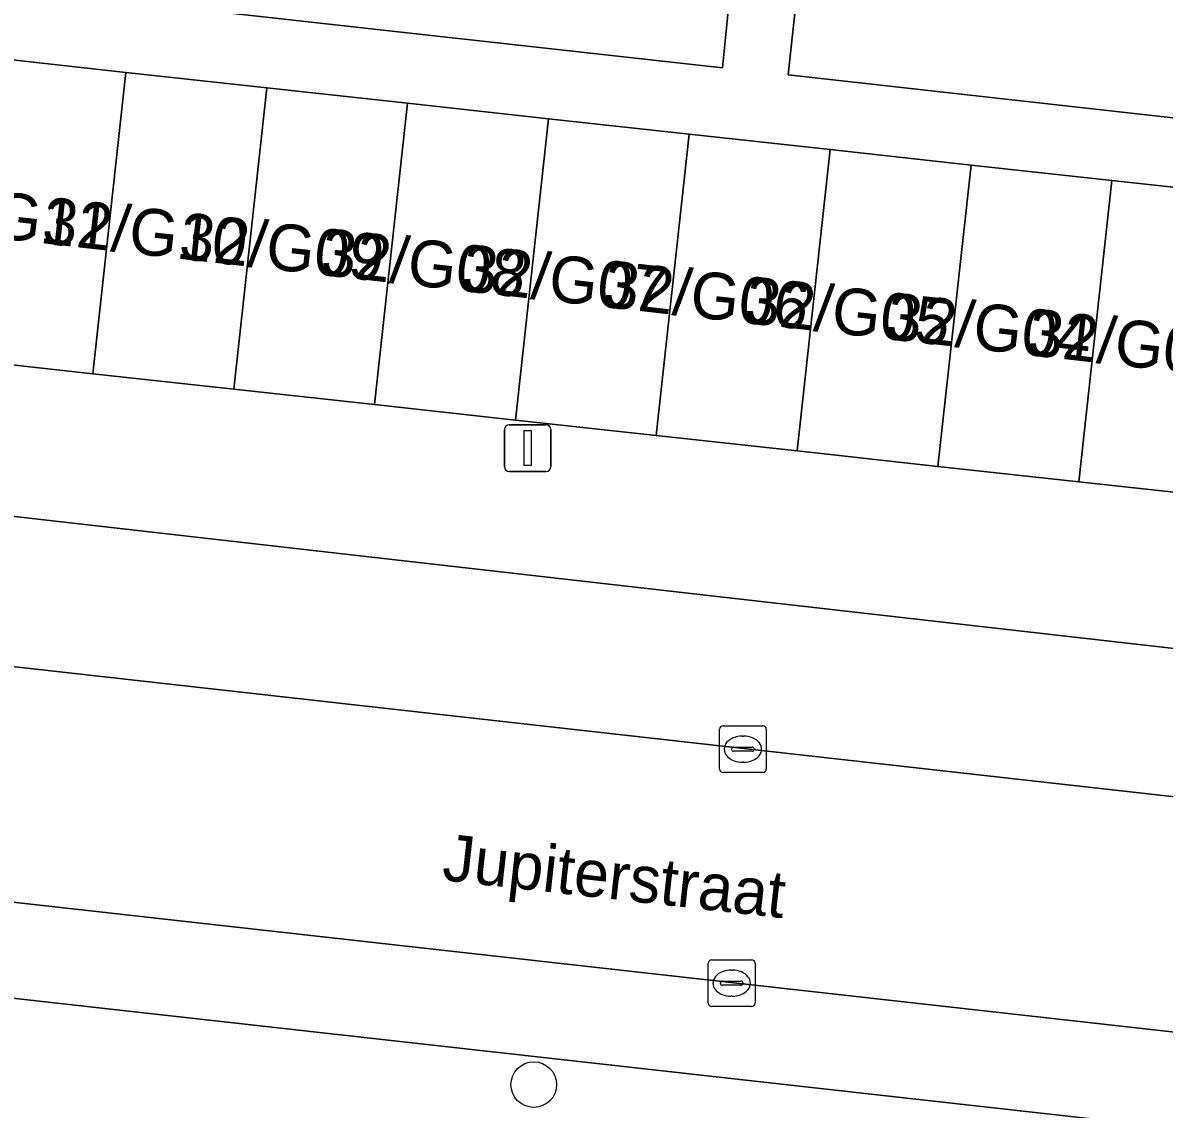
# Model space of a CAD drawing. Extents: x 161928 to 163071, y 386474 to 387428.
# Drawn here: x 162080.47 to 162104.91, y 386644.64 to 386667.9 of the extents above; entities that cross this region are included whole.
import ezdxf

# ---------------------------------------------------------------- set-up
doc = ezdxf.new("R2010")
doc.units = 0
for name, color, linetype in [('IMGEO_Boom', 7, 'Continuous'), ('IMGEO_Erf', 7, 'Continuous'), ('IMGEO_Kolk', 7, 'Continuous'), ('IMGEO_Lichtmast', 7, 'Continuous'), ('IMGEO_Openbare_ruimte_label', 7, 'Continuous'), ('IMGEO_Pand', 7, 'Continuous'), ('IMGEO_Pand_nummerreeks', 7, 'Continuous'), ('IMGEO_Parkeervlak_open', 7, 'Continuous'), ('IMGEO_Rijbaan_lokaal_open', 7, 'Continuous'), ('IMGEO_Voetpad_open', 7, 'Continuous')]:
    doc.layers.add(name, color=color, linetype=linetype)

msp = doc.modelspace()

# ---------------------------------------------------------------- linework, layer by layer
at = {"layer": 'IMGEO_Boom'}
msp.add_circle((162091.411, 386645.165), 0.489, dxfattribs=at)
at = {"layer": 'IMGEO_Erf'}
for points in [[(162102.186, 386715.002), (162101.941, 386712.722), (162104.756, 386712.42), (162104.345, 386708.59), (162103.908, 386704.52), (162101.093, 386704.822), (162100.597, 386700.674), (162103.412, 386700.372), (162103.007, 386696.597), (162102.57, 386692.527), (162099.755, 386692.829), (162099.344, 386689.462), (162102.159, 386689.16), (162101.67, 386684.605), (162101.233, 386680.535), (162098.418, 386680.837), (162098.007, 386677.469), (162100.822, 386677.167), (162100.333, 386672.612), (162099.896, 386668.542), (162097.081, 386668.844), (162096.86, 386666.786), (162108.168, 386665.527)], [(162084.265, 386668.177), (162095.453, 386666.94), (162095.652, 386668.942)]]:
    msp.add_lwpolyline(points, dxfattribs=at)
at = {"layer": 'IMGEO_Kolk'}
for p, q in [((162095.389, 386651.923), (162095.389, 386652.775)), ((162095.464, 386652.849), (162096.316, 386652.849)), ((162096.39, 386652.775), (162096.39, 386651.923)), ((162095.877, 386652.629), (162095.902, 386652.629)), ((162095.648, 386652.343), (162095.648, 386652.355)), ((162096.086, 386652.306), (162095.688, 386652.306)), ((162095.691, 386652.392), (162096.089, 386652.392)), ((162096.132, 386652.355), (162096.132, 386652.343)), ((162095.9, 386652.069), (162095.875, 386652.069)), ((162096.316, 386651.849), (162095.464, 386651.849)), ((162095.148, 386646.912), (162095.148, 386647.764)), ((162095.223, 386647.838), (162096.075, 386647.838)), ((162096.149, 386647.764), (162096.149, 386646.912)), ((162095.636, 386647.618), (162095.661, 386647.618)), ((162095.407, 386647.332), (162095.407, 386647.344)), ((162095.845, 386647.295), (162095.447, 386647.295)), ((162095.45, 386647.381), (162095.848, 386647.381)), ((162095.891, 386647.344), (162095.891, 386647.332)), ((162095.659, 386647.058), (162095.634, 386647.058)), ((162096.075, 386646.838), (162095.223, 386646.838))]:
    msp.add_line(p, q, dxfattribs=at)
for points in [[(162095.389, 386651.923), (162095.389, 386652.775)], [(162095.464, 386652.849), (162096.316, 386652.849)], [(162096.39, 386652.775), (162096.39, 386651.923)], [(162096.316, 386651.849), (162095.464, 386651.849)], [(162095.148, 386646.912), (162095.148, 386647.764)], [(162095.223, 386647.838), (162096.075, 386647.838)], [(162096.149, 386647.764), (162096.149, 386646.912)], [(162096.075, 386646.838), (162095.223, 386646.838)]]:
    msp.add_lwpolyline(points, dxfattribs=at)
for centre, radius, start, end in [((162095.466, 386652.773), 0.0765, 91.552, 178.448), ((162095.466, 386652.773), 0.0765, 91.552, 178.448), ((162096.314, 386652.773), 0.0765, 1.552, 88.448), ((162096.314, 386652.773), 0.0765, 1.552, 88.448), ((162095.688, 386652.352), 0.0403, 85.8775, 175.7526), ((162095.685, 386652.342), 0.0366, 178.938, 274.7102), ((162096.089, 386652.349), 0.043, 264.8664, 352.4533), ((162096.093, 386652.354), 0.0386, 1.7309, 96.639), ((162095.466, 386651.925), 0.0765, 181.552, 268.448), ((162095.466, 386651.925), 0.0765, 181.552, 268.448), ((162096.314, 386651.925), 0.0765, 271.552, 358.448), ((162096.314, 386651.925), 0.0765, 271.552, 358.448), ((162095.225, 386647.762), 0.0765, 91.552, 178.448), ((162095.225, 386647.762), 0.0765, 91.552, 178.448), ((162096.073, 386647.762), 0.0765, 1.552, 88.448), ((162096.073, 386647.762), 0.0765, 1.552, 88.448), ((162095.447, 386647.341), 0.0403, 85.8775, 175.7526), ((162095.444, 386647.331), 0.0366, 178.938, 274.7102), ((162095.848, 386647.338), 0.043, 264.8664, 352.4533), ((162095.852, 386647.343), 0.0386, 1.7309, 96.639), ((162095.225, 386646.914), 0.0765, 181.552, 268.448), ((162095.225, 386646.914), 0.0765, 181.552, 268.448), ((162096.073, 386646.914), 0.0765, 271.552, 358.448), ((162096.073, 386646.914), 0.0765, 271.552, 358.448)]:
    msp.add_arc(centre, radius, start, end, dxfattribs=at)
for centre, major_axis, ratio, start_param, end_param in [((162095.876, 386652.349), (-0.387, 0.002), 0.722429, 4.712389, 7.853982), ((162095.901, 386652.349), (-0.39, 0.002), 0.717154, 1.570796, 4.712389), ((162095.635, 386647.338), (-0.387, 0.002), 0.722429, 4.712389, 7.853982), ((162095.66, 386647.338), (-0.39, 0.002), 0.717154, 1.570796, 4.712389)]:
    msp.add_ellipse(centre, major_axis=major_axis, ratio=ratio, start_param=start_param, end_param=end_param, dxfattribs=at)
at = {"layer": 'IMGEO_Lichtmast'}
for p, q in [((162090.886, 386659.294), (162091.676, 386659.294)), ((162091.676, 386659.294), (162090.886, 386659.294)), ((162090.786, 386658.394), (162090.786, 386659.194)), ((162090.786, 386659.194), (162090.786, 386658.394)), ((162091.776, 386659.194), (162091.776, 386658.394)), ((162091.776, 386658.394), (162091.776, 386659.194)), ((162091.676, 386658.294), (162090.886, 386658.294)), ((162090.886, 386658.294), (162091.676, 386658.294))]:
    msp.add_line(p, q, dxfattribs=at)
msp.add_lwpolyline([(162091.206, 386659.169), (162091.356, 386659.169), (162091.356, 386658.419), (162091.206, 386658.419), (162091.206, 386659.169)], dxfattribs=at)
for centre, start, end in [((162090.886, 386659.194), 90, 180), ((162090.886, 386659.194), 90, 180), ((162091.676, 386659.194), 0, 90), ((162091.676, 386659.194), 360, 90), ((162090.886, 386658.394), 180, 270), ((162090.886, 386658.394), 180, 270), ((162091.676, 386658.394), 270, 0), ((162091.676, 386658.394), 270, 0)]:
    msp.add_arc(centre, 0.1, start, end, dxfattribs=at)
at = {"layer": 'IMGEO_Pand'}
for points in [[(162081.969, 386660.387), (162082.676, 386666.839), (162079.66, 386667.17), (162079.63, 386666.894), (162078.953, 386660.718)], [(162084.985, 386660.057), (162085.693, 386666.509), (162082.676, 386666.839), (162081.969, 386660.387)], [(162088.709, 386666.178), (162085.693, 386666.509), (162084.985, 386660.057), (162088.002, 386659.726)], [(162088.002, 386659.726), (162091.018, 386659.395), (162091.725, 386665.847), (162088.709, 386666.178)], [(162091.018, 386659.395), (162094.035, 386659.065), (162094.742, 386665.517), (162091.725, 386665.847)], [(162097.051, 386658.734), (162097.758, 386665.186), (162094.742, 386665.517), (162094.035, 386659.065)], [(162100.067, 386658.404), (162100.775, 386664.856), (162097.758, 386665.186), (162097.051, 386658.734)], [(162103.084, 386658.073), (162103.791, 386664.525), (162100.775, 386664.856), (162100.067, 386658.404)], [(162106.1, 386657.742), (162106.807, 386664.194), (162103.791, 386664.525), (162103.084, 386658.073)]]:
    msp.add_lwpolyline(points, close=True, dxfattribs=at)
at = {"layer": 'IMGEO_Parkeervlak_open'}
msp.add_lwpolyline([(162076.681, 386649.471), (162076.894, 386649.398), (162077.13, 386649.295), (162077.355, 386649.17), (162077.569, 386649.026), (162077.768, 386648.864), (162077.953, 386648.684), (162078.12, 386648.489), (162078.27, 386648.279), (162078.407, 386648.078), (162078.562, 386647.89), (162078.732, 386647.717), (162078.918, 386647.56), (162079.117, 386647.42), (162079.327, 386647.298), (162079.548, 386647.196), (162079.777, 386647.114), (162080.012, 386647.052), (162080.121, 386647.031), (162124.305, 386642.089), (162124.536, 386644.116)], close=True, dxfattribs=at)
at = {"layer": 'IMGEO_Rijbaan_lokaal_open'}
msp.add_lwpolyline([(162076.671, 386654.518), (162075.74, 386654.622), (162075.194, 386649.565), (162076.681, 386649.471), (162124.536, 386644.116), (162125.103, 386649.091), (162123.548, 386649.266), (162118.37, 386649.846), (162113.796, 386650.359)], close=True, dxfattribs=at)
at = {"layer": 'IMGEO_Voetpad_open'}
for points in [[(162108.168, 386665.527), (162096.86, 386666.786), (162097.081, 386668.844), (162097.52, 386672.929), (162098.007, 386677.469), (162098.418, 386680.837), (162098.857, 386684.922), (162099.344, 386689.462), (162099.755, 386692.829), (162100.194, 386696.914), (162100.597, 386700.674), (162101.093, 386704.822), (162101.532, 386708.907), (162101.941, 386712.722), (162102.186, 386715.002)], [(162073.359, 386669.381), (162073.164, 386667.602), (162079.63, 386666.894), (162079.66, 386667.17), (162082.676, 386666.839), (162085.693, 386666.509), (162088.709, 386666.178), (162091.725, 386665.847), (162094.742, 386665.517), (162097.758, 386665.186), (162100.775, 386664.856), (162103.791, 386664.525), (162106.807, 386664.194)], [(162095.652, 386668.942), (162095.453, 386666.94), (162084.265, 386668.177)], [(162111.648, 386652.96), (162111.768, 386653.747), (162078.591, 386657.52)], [(162076.671, 386654.518), (162113.796, 386650.359)], [(162124.305, 386642.089), (162080.121, 386647.031), (162080.012, 386647.052), (162079.777, 386647.114), (162079.548, 386647.196), (162079.327, 386647.298), (162079.117, 386647.42), (162078.918, 386647.56), (162078.732, 386647.717), (162078.562, 386647.89), (162078.407, 386648.078), (162078.27, 386648.279), (162078.12, 386648.489), (162077.953, 386648.684), (162077.768, 386648.864), (162077.569, 386649.026), (162077.355, 386649.17), (162077.13, 386649.295), (162076.894, 386649.398), (162076.681, 386649.471), (162075.194, 386649.565), (162074.703, 386644.498)]]:
    msp.add_lwpolyline(points, dxfattribs=at)
msp.add_lwpolyline([(162078.953, 386660.718), (162078.591, 386657.52), (162111.768, 386653.747), (162112.133, 386657.081), (162109.116, 386657.412), (162106.1, 386657.742), (162103.084, 386658.073), (162100.067, 386658.404), (162097.051, 386658.734), (162094.035, 386659.065), (162091.018, 386659.395), (162088.002, 386659.726), (162084.985, 386660.057), (162081.969, 386660.387)], close=True, dxfattribs=at)

# ---------------------------------------------------------------- texts
at = {"layer": 'IMGEO_Openbare_ruimte_label'}
msp.add_text('Jupiterstraat', height=1, rotation=353.6282, dxfattribs=at).set_placement((162089.427, 386649.546))
at = {"layer": 'IMGEO_Pand_nummerreeks'}
for s, p in [('32/G11', (162077.934, 386663.517)), ('32/G10', (162080.856, 386663.185)), ('32/G09', (162083.788, 386662.853)), ('32/G08', (162086.823, 386662.509)), ('32/G07', (162089.848, 386662.166)), ('32/G06', (162092.877, 386661.822)), ('32/G05', (162095.906, 386661.479)), ('32/G04', (162098.934, 386661.136)), ('32/G03', (162101.963, 386660.792))]:
    msp.add_text(s, height=1, rotation=353.5315, dxfattribs=at).set_placement(p)

doc.saveas('drawing.dxf')
